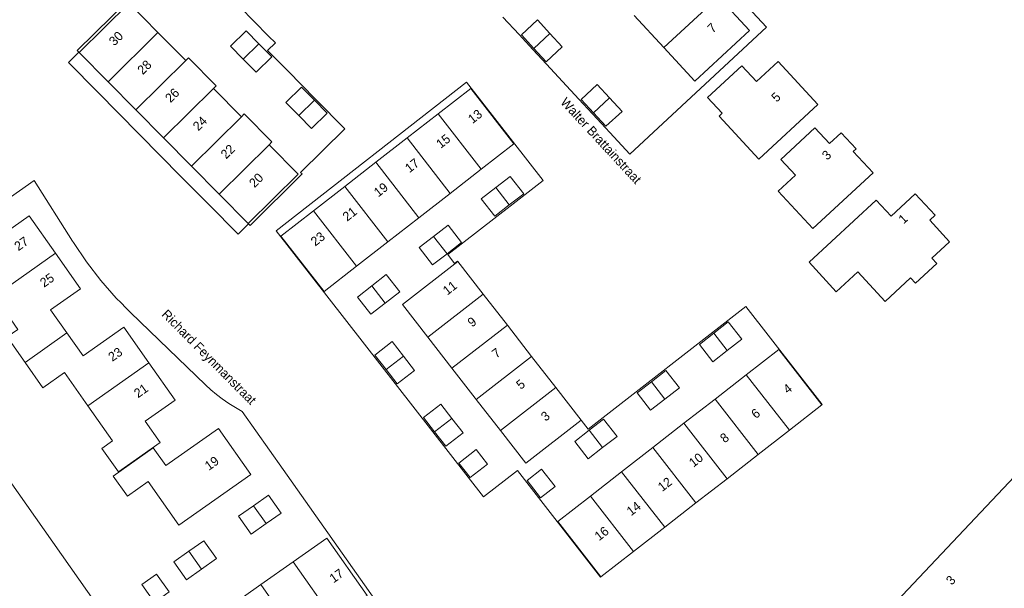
# Model space of a CAD drawing. Header units: metres. Extents: x 138165 to 154469, y 480134 to 494189.
# Tile 276 of 656: x 148054 to 148188, y 485754 to 485832. Entities that reach past the tile are written whole.
import ezdxf

# ---------------------------------------------------------------- set-up
doc = ezdxf.new("R2010")
doc.units = ezdxf.units.M
doc.header["$LTSCALE"] = 0.001
doc.header["$MEASUREMENT"] = 0
for name, color, linetype, lineweight in [('TOP-L-topo objecten vlak', 7, 'Continuous', 0), ('TOP-L-water beschoeiing', 7, 'Continuous', 0), ('TOP-T-topo huisnummering naamgeving', 7, 'Continuous', 0)]:
    doc.layers.add(name, color=color, linetype=linetype, lineweight=lineweight)
doc.styles.add('Style-INTL_ISO', font='INTL_ISO.shx')

msp = doc.modelspace()

# ---------------------------------------------------------------- linework, layer by layer
at = {"layer": 'TOP-L-topo objecten vlak', "flags": 128}
for points in [[(148080.04, 485837.13), (148083.83, 485833.29), (148087.75, 485829.32), (148088.68, 485828.38), (148087.61, 485827.33), (148090.36, 485824.55), (148094.15, 485820.71), (148098.16, 485816.66), (148092.11, 485810.68), (148092.32, 485810.47), (148085.21, 485803.44), (148085, 485803.65), (148083.58, 485802.25), (148079.57, 485806.3), (148075.77, 485810.14), (148064.39, 485821.67), (148060.38, 485825.72), (148061.8, 485827.13), (148061.59, 485827.34), (148068.7, 485834.37), (148068.92, 485834.16), (148076.03, 485841.18), (148080.04, 485837.13)], [(148119.77, 485831.9), (148121.98, 485829.52), (148123.85, 485827.5), (148125.72, 485825.48), (148127.92, 485823.1), (148130.13, 485820.71), (148132, 485818.69), (148134.38, 485816.12), (148137.1, 485813.19), (148155.81, 485830.52), (148150.71, 485836.02)], [(148072.63, 485829.81), (148068.67, 485833.82), (148061.85, 485827.08), (148065.81, 485823.07)], [(148149.24, 485834.66), (148141.77, 485827.74)], [(148141.77, 485827.74), (148146.01, 485823.16), (148153.48, 485830.08), (148149.24, 485834.66)], [(148126.2, 485829.67), (148124.5, 485831.51), (148122.3, 485829.47), (148123.99, 485827.63)], [(148137.69, 485832.14), (148141.77, 485827.74)], [(148065.81, 485823.07), (148072.63, 485829.81)], [(148076.43, 485825.97), (148072.63, 485829.81)], [(148086.42, 485828.25), (148084.66, 485830.03), (148082.53, 485827.92), (148084.28, 485826.15)], [(148123.99, 485827.63), (148125.69, 485825.8), (148127.89, 485827.84), (148126.2, 485829.67)], [(148123.99, 485827.63), (148126.2, 485829.67)], [(148086.42, 485828.25), (148084.28, 485826.15)], [(148084.28, 485826.15), (148086.04, 485824.37), (148088.17, 485826.48), (148086.42, 485828.25)], [(148069.61, 485819.23), (148076.43, 485825.97)], [(148080.22, 485822.13), (148080.6, 485822.51), (148076.81, 485826.35), (148076.43, 485825.97)], [(148149.32, 485818.38), (148154.75, 485812.51), (148162.83, 485819.98), (148157.39, 485825.85), (148154.41, 485823.09), (148152.41, 485825.26), (148147.75, 485820.94), (148149.75, 485818.78), (148149.32, 485818.38)], [(148065.81, 485823.07), (148069.61, 485819.23)], [(148080.22, 485822.13), (148073.4, 485815.39)], [(148084.02, 485818.29), (148080.22, 485822.13)], [(148113.59, 485798.52), (148113.56, 485798.57), (148113.16, 485798.26), (148112.24, 485799.45), (148120.76, 485806.08), (148125.26, 485809.58), (148114.81, 485823), (148088.78, 485802.72), (148117.1, 485766.35), (148121.76, 485769.97), (148133.12, 485755.38), (148133.17, 485755.41)], [(148094.01, 485820.57), (148092.25, 485822.35), (148090.12, 485820.24), (148091.88, 485818.46)], [(148116.82, 485811.14), (148121.27, 485814.6), (148115.38, 485822.17), (148110.93, 485818.71)], [(148134.35, 485820.87), (148132.65, 485822.7), (148130.45, 485820.66), (148132.15, 485818.83)], [(148094.01, 485820.57), (148091.88, 485818.46)], [(148091.88, 485818.46), (148093.63, 485816.68), (148095.77, 485818.79), (148094.01, 485820.57)], [(148132.15, 485818.83), (148133.85, 485816.99), (148136.05, 485819.03), (148134.35, 485820.87)], [(148134.35, 485820.87), (148132.15, 485818.83)], [(148069.61, 485819.23), (148073.4, 485815.39)], [(148077.2, 485811.55), (148084.02, 485818.29)], [(148087.81, 485814.45), (148088.21, 485814.84), (148084.42, 485818.68), (148084.02, 485818.29)], [(148110.93, 485818.71), (148106.67, 485815.39)], [(148110.93, 485818.71), (148116.82, 485811.14)], [(148157.4, 485808.14), (148162.15, 485803), (148170.37, 485810.61), (148167.65, 485813.55), (148168.04, 485813.91), (148166.01, 485816.11), (148164.4, 485814.62), (148162.39, 485816.79), (148157.74, 485812.47), (148159.74, 485810.31), (148157.4, 485808.14)], [(148073.4, 485815.39), (148077.2, 485811.55)], [(148106.67, 485815.39), (148102.41, 485812.07)], [(148106.67, 485815.39), (148112.56, 485807.82)], [(148080.99, 485807.71), (148084.96, 485803.7), (148091.78, 485810.44), (148087.81, 485814.45)], [(148087.81, 485814.45), (148080.99, 485807.71)], [(148077.2, 485811.55), (148080.99, 485807.71)], [(148102.41, 485812.07), (148098.15, 485808.75)], [(148102.41, 485812.07), (148108.3, 485804.5)], [(148112.56, 485807.82), (148116.82, 485811.14)], [(148120.64, 485806.24), (148122.61, 485807.78), (148120.77, 485810.14), (148118.8, 485808.61)], [(148077.16, 485733.48), (148084.08, 485738.35), (148092.91, 485744.58), (148097.32, 485747.68), (148102.79, 485751.54), (148089.73, 485770.07), (148084.15, 485778), (148083.2, 485778.54), (148082.29, 485779.11), (148081.4, 485779.73), (148080.61, 485780.34), (148079.85, 485780.98), (148079.13, 485781.65), (148074.05, 485786.55), (148068.89, 485791.53), (148068.23, 485792.18), (148067.58, 485792.85), (148066.93, 485793.52), (148064.83, 485795.93), (148062.87, 485798.46), (148061.07, 485801.11), (148060.95, 485801.3), (148055.69, 485809.58), (148048.89, 485804.79)], [(148098.15, 485808.75), (148093.89, 485805.43)], [(148098.15, 485808.75), (148104.04, 485801.18)], [(148118.8, 485808.61), (148116.82, 485807.07), (148118.67, 485804.7), (148120.64, 485806.24)], [(148120.64, 485806.24), (148118.8, 485808.61)], [(148108.3, 485804.5), (148112.56, 485807.82)], [(148165.34, 485794.37), (148168.28, 485797.09), (148172.02, 485793.05), (148175.48, 485796.26), (148176.15, 485795.53), (148179.09, 485798.25), (148178.41, 485798.98), (148180.82, 485801.21), (148178.1, 485804.14), (148178.84, 485804.82), (148176.12, 485807.76), (148172.82, 485804.7), (148170.78, 485806.9), (148161.61, 485798.41), (148165.34, 485794.37)], [(148058.62, 485799.65), (148055.02, 485804.75), (148050.94, 485801.88), (148048.89, 485804.79)], [(148093.89, 485805.43), (148089.44, 485801.97), (148095.33, 485794.4), (148099.78, 485797.87)], [(148093.89, 485805.43), (148099.78, 485797.87)], [(148104.04, 485801.18), (148108.3, 485804.5)], [(148112.14, 485799.58), (148114.11, 485801.12), (148112.27, 485803.48), (148110.29, 485801.95)], [(148110.29, 485801.95), (148108.32, 485800.41), (148110.16, 485798.04), (148112.14, 485799.58)], [(148112.14, 485799.58), (148110.29, 485801.95)], [(148099.78, 485797.87), (148104.04, 485801.18)], [(148050.29, 485793.78), (148058.62, 485799.65)], [(148060.18, 485788.76), (148057.96, 485791.92), (148062.04, 485794.79), (148058.62, 485799.65)], [(148113.59, 485798.52), (148106.03, 485792.63), (148109.49, 485788.18)], [(148117.06, 485794.07), (148113.59, 485798.52)], [(148103.7, 485792.83), (148105.67, 485794.37), (148103.83, 485796.74), (148101.86, 485795.2)], [(148101.86, 485795.2), (148099.89, 485793.66), (148101.73, 485791.3), (148103.7, 485792.83)], [(148103.7, 485792.83), (148101.86, 485795.2)], [(148077.16, 485733.48), (148077.11, 485733.52), (148066.55, 485748.36), (148045.2, 485778.72), (148034.14, 485794.4)], [(148050.29, 485793.78), (148053.48, 485789.24), (148052.01, 485788.21), (148054.46, 485784.73)], [(148117.06, 485794.07), (148109.49, 485788.18)], [(148120.38, 485789.81), (148117.06, 485794.07)], [(148163.37, 485778.93), (148163.42, 485778.97), (148152.98, 485792.38), (148131.43, 485775.61), (148130.48, 485776.84)], [(148071.38, 485784.66), (148067.95, 485789.52), (148062.4, 485785.61), (148060.18, 485788.76)], [(148112.81, 485783.92), (148120.38, 485789.81)], [(148123.69, 485785.55), (148120.38, 485789.81)], [(148150.44, 485786.36), (148152.42, 485787.89), (148150.57, 485790.26), (148148.6, 485788.72)], [(148054.46, 485784.73), (148060.18, 485788.76)], [(148109.49, 485788.18), (148112.81, 485783.92)], [(148148.6, 485788.72), (148146.63, 485787.19), (148148.47, 485784.82), (148150.44, 485786.36)], [(148148.6, 485788.72), (148150.44, 485786.36)], [(148106.17, 485785.59), (148104.63, 485787.57), (148102.27, 485785.72), (148103.8, 485783.75)], [(148103.8, 485783.75), (148105.34, 485781.78), (148107.71, 485783.62), (148106.17, 485785.59)], [(148106.17, 485785.59), (148103.8, 485783.75)], [(148123.69, 485785.55), (148116.13, 485779.66)], [(148127.01, 485781.29), (148123.69, 485785.55)], [(148163.37, 485778.93), (148157.48, 485786.5), (148153.03, 485783.03)], [(148054.46, 485784.73), (148056.9, 485781.26), (148059.85, 485783.33), (148063.04, 485778.79)], [(148063.04, 485778.79), (148066.41, 485774.01), (148064.94, 485772.97), (148067.22, 485769.75), (148072.94, 485773.78), (148070.89, 485776.69), (148074.97, 485779.56), (148071.38, 485784.66)], [(148063.04, 485778.79), (148071.38, 485784.66)], [(148112.81, 485783.92), (148115.98, 485779.85), (148116.13, 485779.66)], [(148141.92, 485779.72), (148143.89, 485781.26), (148142.05, 485783.62), (148140.08, 485782.09)], [(148153.03, 485783.03), (148148.77, 485779.72)], [(148153.03, 485783.03), (148158.92, 485775.47)], [(148140.08, 485782.09), (148138.11, 485780.55), (148139.95, 485778.18), (148141.92, 485779.72)], [(148140.08, 485782.09), (148141.92, 485779.72)], [(148119.45, 485775.4), (148127.01, 485781.29)], [(148130.48, 485776.84), (148127.01, 485781.29)], [(148112.81, 485777.07), (148111.27, 485779.04), (148108.9, 485777.2), (148110.44, 485775.23)], [(148116.13, 485779.66), (148119.45, 485775.4)], [(148148.77, 485779.72), (148144.51, 485776.4)], [(148148.77, 485779.72), (148154.66, 485772.15)], [(148158.92, 485775.47), (148163.37, 485778.93)], [(148112.81, 485777.07), (148110.44, 485775.23)], [(148110.44, 485775.23), (148111.98, 485773.26), (148114.34, 485775.1), (148112.81, 485777.07)], [(148119.45, 485775.4), (148122.91, 485770.95), (148130.48, 485776.84)], [(148133.4, 485773.09), (148135.37, 485774.62), (148133.53, 485776.99), (148131.56, 485775.45)], [(148144.51, 485776.4), (148140.25, 485773.08)], [(148144.51, 485776.4), (148150.4, 485768.83)], [(148080.88, 485775.7), (148073.68, 485770.63), (148071.99, 485773.04), (148066.51, 485769.19), (148068.44, 485766.45), (148071.3, 485768.46), (148075.5, 485762.49), (148085.31, 485769.41), (148080.88, 485775.7)], [(148131.56, 485775.45), (148129.59, 485773.92), (148131.43, 485771.55), (148133.4, 485773.09)], [(148131.56, 485775.45), (148133.4, 485773.09)], [(148154.66, 485772.15), (148158.92, 485775.47)], [(148113.76, 485770.97), (148115.29, 485769), (148117.66, 485770.84), (148116.12, 485772.81), (148113.76, 485770.97)], [(148140.25, 485773.08), (148135.99, 485769.76)], [(148146.14, 485765.52), (148140.25, 485773.08)], [(148150.4, 485768.83), (148154.66, 485772.15)], [(148189.57, 485746.52), (148187.38, 485748.58), (148193.27, 485754.82), (148199.82, 485748.64), (148208.34, 485757.68), (148192.76, 485772.38), (148163.65, 485741.53), (148174.86, 485730.94), (148189.57, 485746.52)], [(148124.92, 485766.23), (148126.9, 485767.77), (148125.05, 485770.13), (148123.08, 485768.6), (148124.92, 485766.23)], [(148135.99, 485769.76), (148131.73, 485766.45)], [(148135.99, 485769.76), (148141.88, 485762.2)], [(148146.14, 485765.52), (148150.4, 485768.83)], [(148087.41, 485762.69), (148089.46, 485764.13), (148087.73, 485766.58), (148085.69, 485765.14)], [(148131.73, 485766.45), (148127.28, 485762.98), (148133.17, 485755.41)], [(148131.73, 485766.45), (148137.62, 485758.88)], [(148141.88, 485762.2), (148146.14, 485765.52)], [(148085.69, 485765.14), (148083.64, 485763.7), (148085.37, 485761.25), (148087.41, 485762.69)], [(148087.41, 485762.69), (148085.69, 485765.14)], [(148137.62, 485758.88), (148141.88, 485762.2)], [(148078.58, 485756.47), (148080.63, 485757.91), (148078.9, 485760.36), (148076.86, 485758.92)], [(148096.61, 485749.63), (148101.23, 485752.88), (148095.7, 485760.72), (148091.09, 485757.47)], [(148076.86, 485758.92), (148074.81, 485757.48), (148076.54, 485755.03), (148078.58, 485756.47)], [(148078.58, 485756.47), (148076.86, 485758.92)], [(148133.17, 485755.41), (148137.62, 485758.88)], [(148091.09, 485757.47), (148086.68, 485754.36)], [(148091.09, 485757.47), (148096.61, 485749.63)], [(148070.4, 485754.37), (148072.13, 485751.92), (148074.17, 485753.36), (148072.44, 485755.81), (148070.4, 485754.37)], [(148086.68, 485754.36), (148082.26, 485751.25)], [(148086.68, 485754.36), (148092.2, 485746.52)]]:
    msp.add_lwpolyline(points, dxfattribs=at)
at = {"layer": 'TOP-L-water beschoeiing', "flags": 128}
msp.add_lwpolyline([(148077.99, 485732.92), (148077.16, 485733.48), (148077.11, 485733.52), (148066.55, 485748.36), (148045.2, 485778.72), (148034.14, 485794.4), (148027.61, 485803.66), (148027.05, 485805.63), (148027.03, 485807.64), (148027.76, 485809.54), (148029.02, 485811.12), (148033.11, 485815.01), (148037.93, 485819.57), (148045.86, 485827.06)], dxfattribs=at)

# ---------------------------------------------------------------- texts
at = {"layer": 'TOP-T-topo huisnummering naamgeving', "style": 'Style-INTL_ISO'}
for s, rotation, p in [('7', 42.8, (148148.43, 485829.65)), ('30', 44.7, (148066.67, 485827.89)), ('28', 44.7, (148070.55, 485823.96)), ('26', 44.7, (148074.35, 485820.12)), ('Walter Brattainstraat', 312.8, (148127.55, 485820.19)), ('5', 42.8, (148157.17, 485820.2)), ('13', 37.9, (148115.61, 485817.28)), ('24', 44.7, (148078.14, 485816.28)), ('15', 37.9, (148111.26, 485813.89)), ('22', 44.7, (148081.94, 485812.44)), ('3', 42.8, (148164.09, 485812.29)), ('17', 37.9, (148107, 485810.57)), ('20', 44.7, (148085.82, 485808.52)), ('19', 37.9, (148102.74, 485807.26)), ('21', 37.9, (148098.48, 485803.94)), ('1', 42.8, (148174.54, 485803.57)), ('27', 35.2, (148053.55, 485799.9)), ('23', 37.9, (148094.12, 485800.54)), ('25', 35.2, (148057.06, 485794.92)), ('11', 37.9, (148112.17, 485793.84)), ('Richard Feynmanstraat', 314.8, (148073.04, 485791.18)), ('9', 37.9, (148115.56, 485789.48)), ('23', 35.2, (148066.39, 485784.79)), ('7', 37.9, (148118.88, 485785.22)), ('21', 35.2, (148069.9, 485779.81)), ('5', 37.9, (148122.2, 485780.96)), ('4', 37.9, (148158.69, 485780.36)), ('3', 37.9, (148125.59, 485776.61)), ('6', 37.9, (148154.33, 485776.97)), ('8', 37.9, (148150.07, 485773.65)), ('10', 37.9, (148145.81, 485770.33)), ('19', 35.2, (148079.58, 485769.9)), ('12', 37.9, (148141.55, 485767.01)), ('14', 37.9, (148137.29, 485763.69)), ('16', 37.9, (148132.91, 485760.28)), ('17', 35.2, (148096.62, 485754.52)), ('3', 46.7, (148181.11, 485754.21))]:
    msp.add_text(s, height=1.25, rotation=rotation, dxfattribs=at).set_placement(p)

doc.saveas('drawing.dxf')
